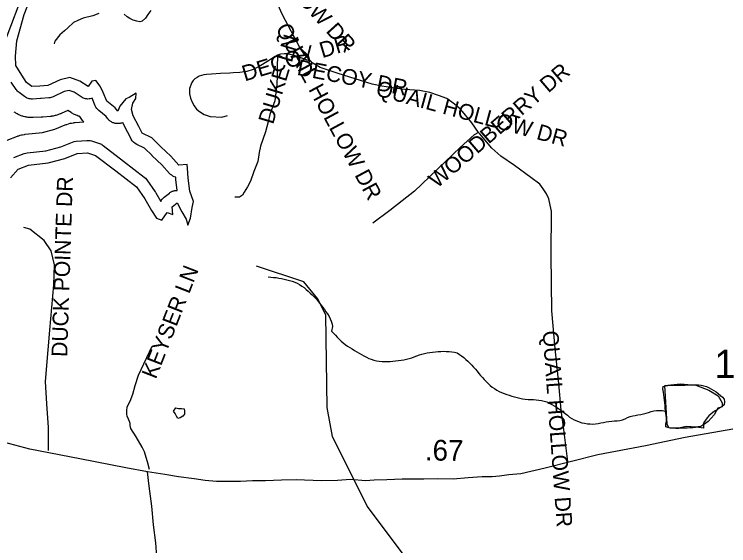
# Model space of a CAD drawing. Extents: x 1950930 to 2061844, y 904556 to 1017002.
# Drawn here: x 1973267 to 1977567, y 979767 to 982966 of the extents above; entities that cross this region are included whole.
import ezdxf

# ---------------------------------------------------------------- set-up
doc = ezdxf.new("R2010")
doc.units = 0
for name, color, linetype in [('Exist Hydrographic Buffer Line', 7, 'Continuous'), ('Exist Hydrographic Creek Single Shore', 7, 'Continuous'), ('Exist Hydrographic Lake Shore', 7, 'Continuous'), ('Exist Hydrographic Misc Water Feature', 7, 'Continuous'), ('Exist Road Non-System Type 51', 7, 'Continuous'), ('Exist Road Non-System Type 51 Label', 7, 'Continuous'), ('Exist Road Primary US Structure Standard Bridge CELL', 7, 'Continuous'), ('Exist Road Secondary Type 51 Attributed', 7, 'Continuous'), ('Exist Road Secondary Type 51 Number Label', 7, 'Continuous')]:
    doc.layers.add(name, color=color, linetype=linetype)

msp = doc.modelspace()

# ---------------------------------------------------------------- linework, layer by layer
at = {"layer": 'Exist Hydrographic Buffer Line'}
for points in [[(1973263.9, 982104), (1973327.1, 982128), (1973336.1, 982130.8), (1973345.4, 982132.4), (1973457.7, 982144.9), (1973547.7, 982168.4), (1973617.1, 982197), (1973628.6, 982200.7), (1973640.5, 982202.5), (1973703.7, 982206.8), (1973710.8, 982207), (1973717.8, 982206.5), (1973724.8, 982205.3), (1973731.6, 982203.5), (1973779.6, 982188.2), (1973785.7, 982186), (1973791.6, 982183.2), (1973797.2, 982179.9), (1973802.5, 982176.2), (1973924.6, 982082.4), (1973924.6, 982082.4), (1973924.7, 982082.3), (1974048.9, 981986.4), (1974057.4, 981978.7), (1974064.6, 981969.9), (1974114.7, 981897.9), (1974116.7, 981894.9), (1974118.6, 981891.8), (1974148.6, 981838.4), (1974151.9, 981845), (1974157.1, 981852.8), (1974163.3, 981859.8), (1974170.2, 981866.1), (1974200.8, 981890), (1974204.1, 981892.5), (1974207.5, 981894.8), (1974211.1, 981896.8), (1974214.7, 981898.7), (1974218.5, 981900.4), (1974222.3, 981901.9), (1974226.3, 981903.1), (1974230.2, 981904.2), (1974234.3, 981905), (1974238.4, 981905.6), (1974242.5, 981905.9), (1974246.6, 981906.1), (1974247.3, 981906.1), (1974240.1, 981971.1), (1974240, 981972.5), (1974239.9, 981974), (1974239, 981985.3), (1974238.4, 981985.5), (1974230.1, 981988.2), (1974222.2, 981992), (1974214.7, 981996.6), (1974207.9, 982002.1), (1974201.7, 982008.3), (1974156.2, 982060), (1974098, 982114.1), (1974097.5, 982114.5), (1974097.1, 982115), (1974050.8, 982159.4), (1974004.4, 982182.7), (1973994.4, 982188.7), (1973985.4, 982196.2), (1973977.8, 982205), (1973971.5, 982214.8), (1973949.8, 982256.3), (1973949.6, 982256.5), (1973949.5, 982256.7), (1973919.9, 982314.1), (1973918.1, 982313.3), (1973913.5, 982311.6), (1973908.9, 982310.2), (1973904.1, 982309.1), (1973899.3, 982308.4), (1973894.5, 982307.9), (1973889.6, 982307.8), (1973884.8, 982307.9), (1973879.9, 982308.4), (1973875.1, 982309.2), (1973870.4, 982310.3), (1973865.7, 982311.7), (1973861.2, 982313.4), (1973856.7, 982315.4), (1973852.4, 982317.7), (1973848.3, 982320.3), (1973844.3, 982323.1), (1973840.6, 982326.1), (1973837, 982329.5), (1973833.6, 982333), (1973830.5, 982336.7), (1973820.4, 982349.8), (1973776.6, 982386), (1973770, 982392.2), (1973764.1, 982399.2), (1973759.1, 982406.8), (1973755.1, 982415), (1973736.2, 982460.4), (1973731.4, 982458.8), (1973724.5, 982457.2), (1973717.5, 982456.3), (1973710.4, 982456), (1973703.3, 982456.4), (1973696.2, 982457.5), (1973689.4, 982459.2), (1973682.7, 982461.6), (1973676.2, 982464.6), (1973670.1, 982468.2), (1973627, 982496.3), (1973596.8, 982507.5), (1973567.7, 982501.1), (1973501.2, 982469.7), (1973495.1, 982467.2), (1973488.9, 982465.2), (1973482.5, 982463.8), (1973476, 982462.9), (1973428.1, 982458.5), (1973426.4, 982458.4), (1973424.7, 982458.3), (1973376.7, 982456.1), (1973370.4, 982456.1), (1973364, 982456.6), (1973357.8, 982457.7), (1973351.6, 982459.2), (1973345.6, 982461.3), (1973339.8, 982463.9), (1973334.2, 982467), (1973329, 982470.6), (1973296.3, 982494.5), (1973291, 982498.8), (1973286.1, 982503.5), (1973281.7, 982508.6), (1973277.7, 982514.2), (1973249.4, 982557.8)], [(1973224.2, 982208.7), (1973287.4, 982232.7), (1973290.7, 982233.9), (1973294, 982235), (1973303, 982237.8), (1973309.9, 982239.6), (1973316.8, 982241.1), (1973326.1, 982242.7), (1973329.5, 982243.3), (1973333, 982243.7), (1973437.3, 982255.3), (1973512.1, 982274.8), (1973574.5, 982300.5), (1973578.7, 982302.2), (1973582.9, 982303.6), (1973594.4, 982307.3), (1973603.1, 982309.7), (1973611.9, 982311.4), (1973623.9, 982313.2), (1973628.3, 982313.8), (1973632.8, 982314.2), (1973686.2, 982317.9), (1973684.1, 982320.2), (1973678.3, 982327.2), (1973674.1, 982332.5), (1973670.2, 982338.1), (1973665.3, 982345.7), (1973662.3, 982350.6), (1973662, 982350.6), (1973656.9, 982352), (1973651.9, 982353.7), (1973645.2, 982356.1), (1973640.2, 982358), (1973635.4, 982360.1), (1973628.9, 982363.1), (1973624.2, 982365.5), (1973619.5, 982368), (1973613.4, 982371.6), (1973611.1, 982373), (1973608.9, 982374.4), (1973589.1, 982387.3), (1973548.9, 982368.4), (1973546.6, 982367.4), (1973544.4, 982366.4), (1973538.4, 982363.9), (1973533.8, 982362.1), (1973529.2, 982360.5), (1973522.9, 982358.5), (1973518.3, 982357.1), (1973513.5, 982355.9), (1973507.1, 982354.5), (1973502.3, 982353.5), (1973497.5, 982352.8), (1973491, 982351.9), (1973488.6, 982351.6), (1973486.1, 982351.3), (1973438.2, 982347), (1973437.6, 982346.9), (1973436.9, 982346.9), (1973435.3, 982346.7), (1973434, 982346.6), (1973432.7, 982346.6), (1973431, 982346.5), (1973430.4, 982346.4), (1973429.8, 982346.4), (1973381.8, 982344.2), (1973379.4, 982344.1), (1973377.1, 982344.1), (1973370.7, 982344.1), (1973366, 982344.2), (1973361.2, 982344.5), (1973354.9, 982345), (1973350.2, 982345.5), (1973345.5, 982346.2), (1973339.2, 982347.2), (1973334.5, 982348.1), (1973329.9, 982349.2), (1973323.7, 982350.8), (1973319.2, 982352), (1973314.7, 982353.5), (1973308.7, 982355.6), (1973304.2, 982357.3), (1973299.8, 982359.1), (1973294, 982361.7), (1973289.7, 982363.8), (1973285.5, 982366), (1973280, 982369), (1973275.9, 982371.4), (1973271.9, 982374), (1973266.6, 982377.5)]]:
    msp.add_lwpolyline(points, dxfattribs=at)
at = {"layer": 'Exist Hydrographic Creek Single Shore'}
msp.add_lwpolyline([(1976091.2, 978546.9), (1975999.3, 978988.6), (1975974.3, 979005.6), (1975966.3, 979114), (1975816.2, 979438.8), (1975392.1, 980005.6), (1975183.2, 980423.4), (1975150.2, 980598), (1975142.2, 981156.2), (1975092.1, 981255.7), (1975009.1, 981355.8), (1974725.4, 981449.6)], dxfattribs=at)
at = {"layer": 'Exist Hydrographic Lake Shore'}
for points in [[(1973281.8, 982805.8), (1973327.6, 982965), (1973451.8, 983285.5)], [(1973293.8, 983026), (1973194.7, 982760)], [(1973244.8, 981981.5), (1973290.5, 982033.9), (1973353.7, 982057.9), (1973471.4, 982070.9), (1973571.6, 982097.1), (1973645.7, 982127.6), (1973708.9, 982132), (1973756.8, 982116.7), (1973878.9, 982023), (1974003.1, 981927), (1974053.2, 981855.1), (1974092.4, 981785.3), (1974122.9, 981739.5), (1974155.6, 981726.4), (1974188.3, 981772.2), (1974221, 981761.3), (1974216.6, 981807.1), (1974247.1, 981831.1), (1974275.4, 981776.6), (1974301.6, 981733), (1974312.5, 981695.9), (1974327.7, 981739.5), (1974338.6, 981802.7), (1974345.2, 981839.8), (1974323.4, 981900.9), (1974314.7, 981979.4), (1974310.3, 982040.4), (1974308.1, 982062.2), (1974258, 982057.9), (1974210.1, 982112.4), (1974149.1, 982169.1), (1974094.6, 982221.4), (1974037.9, 982249.7), (1974016.1, 982291.2), (1973983.5, 982354.4), (1973972.6, 982393.7), (1973981.3, 982430.7), (1973998.7, 982459.1), (1974000.9, 982491.8), (1973959.5, 982465.6), (1973937.7, 982456.9), (1973902.8, 982413.3), (1973889.8, 982382.8), (1973874.5, 982402.4), (1973824.4, 982443.8), (1973802.6, 982496.1), (1973785.2, 982533.2), (1973759, 982568.1), (1973735, 982563.7), (1973711.1, 982531), (1973661, 982563.7), (1973602.1, 982585.5), (1973543.3, 982572.5), (1973469.2, 982537.6), (1973421.3, 982533.2), (1973373.3, 982531), (1973340.6, 982555), (1973312.3, 982598.6), (1973277.4, 982657.5), (1973275.3, 982714.2), (1973281.8, 982805.8)]]:
    msp.add_lwpolyline(points, dxfattribs=at)
at = {"layer": 'Exist Hydrographic Misc Water Feature'}
for points in [[(1974794.5, 981385), (1974810.9, 981383.1), (1974827.1, 981381.8), (1974843.5, 981380.7), (1974859.7, 981377.9), (1974875.9, 981375.1), (1974891.9, 981371.5), (1974907.9, 981367.9), (1974923.9, 981363.5), (1974939.7, 981359.1), (1974955.2, 981353), (1974970, 981346.9), (1974984.4, 981339.2), (1974998.5, 981330), (1975011.6, 981320.6), (1975024.3, 981309.7), (1975036.7, 981299.6), (1975048.7, 981287.8), (1975060.6, 981276.9), (1975072.1, 981265.3), (1975083.4, 981252.7), (1975094.3, 981241), (1975104.5, 981227.6), (1975114.4, 981215.1), (1975124, 981201.8), (1975133.6, 981188.5), (1975143.5, 981175.1), (1975153.3, 981161.8), (1975161.9, 981147.7), (1975168.9, 981132.7), (1975174.9, 981117.8), (1975179.8, 981101.3), (1975182.9, 981085.6), (1975177.3, 981058)], [(1975177.3, 981058), (1975188.6, 981046.2), (1975199.9, 981033.7), (1975210.7, 981021.9), (1975222.2, 981009.4), (1975233.9, 980998.5), (1975246.2, 980987.5), (1975259.1, 980977.4), (1975272.7, 980968.1), (1975286.4, 980959.6), (1975300.8, 980951.1), (1975314.9, 980942.6), (1975329.3, 980935), (1975343.4, 980926.5), (1975357.8, 980918), (1975372.1, 980909.5), (1975386.5, 980901.8), (1975401, 980894.1), (1975416, 980888.9), (1975431.8, 980883.6), (1975448, 980880), (1975464.4, 980877.2), (1975480.8, 980876.1), (1975497, 980875.7), (1975513.4, 980876.2), (1975530, 980876.7), (1975546.4, 980878), (1975562.8, 980880.1), (1975579, 980881.3), (1975595.6, 980884.3), (1975611.6, 980886.4), (1975627.8, 980889.4), (1975643.4, 980893.2), (1975659.2, 980898.6), (1975674.8, 980904.1), (1975689.9, 980910.2), (1975705.5, 980915.6), (1975721.1, 980920.3), (1975737.1, 980924.9), (1975753.1, 980927.7), (1975769.5, 980930.8), (1975785.5, 980932.9), (1975802.1, 980934.2), (1975818.3, 980935.4), (1975834.7, 980936.8), (1975851.3, 980937.3), (1975867.7, 980936.9), (1975883.9, 980935.7), (1975900.5, 980934.6), (1975917.1, 980931.7), (1975932.9, 980927.3), (1975946.9, 980918.8), (1975960, 980909.6), (1975972.5, 980899.4), (1975985.2, 980888.6), (1975996.9, 980876.9), (1976008.8, 980865.1), (1976020.5, 980853.3), (1976032, 980841.6), (1976042.8, 980829.9), (1976053.5, 980817.4), (1976064, 980804), (1976074.4, 980791.5), (1976084.9, 980779), (1976095.5, 980766.5), (1976106.8, 980754.7), (1976118.7, 980743), (1976131.2, 980732.1), (1976144.1, 980722), (1976157.5, 980712.6), (1976171.4, 980703.3), (1976185.8, 980695.6), (1976200.7, 980689.6), (1976215.9, 980682.7), (1976231.3, 980677.6), (1976246.9, 980672.3), (1976262.9, 980667), (1976278.7, 980663.4), (1976294.6, 980659), (1976310.6, 980655.3), (1976326.6, 980651.7), (1976343, 980649.8), (1976359.4, 980647.7), (1976375.8, 980647.4), (1976392.5, 980646.3), (1976408.9, 980645.1), (1976425.3, 980643.1), (1976441.3, 980641.2), (1976457.3, 980637.5), (1976472.6, 980632.3), (1976487.6, 980625.4), (1976502.2, 980617.7), (1976516.3, 980609.2), (1976530.7, 980600.7), (1976544.4, 980591.5), (1976557.7, 980582.1), (1976570.9, 980572.1), (1976584, 980561.9), (1976596.9, 980551.8), (1976610, 980541.6)], [(1977187.2, 980577.3), (1977185.6, 980593.7), (1977184.2, 980610.1), (1977182.3, 980626.6), (1977180.5, 980642.2), (1977179, 980658.7), (1977177.6, 980675.1), (1977175.8, 980691.6), (1977171, 980711.3), (1977173.3, 980725.3), (1977186.6, 980729.2), (1977201.6, 980731.2), (1977217.6, 980732.5), (1977234.6, 980733), (1977252, 980733.5), (1977269.7, 980733.2), (1977287.1, 980733.6), (1977303.9, 980734.1), (1977320.3, 980734.6), (1977336.7, 980735), (1977353.1, 980735.5), (1977369.5, 980735.2), (1977385.9, 980734.8), (1977402.5, 980732.8), (1977418.7, 980730.1), (1977434.1, 980724.8), (1977449.1, 980717.9), (1977463.6, 980710.2), (1977477.6, 980701.8), (1977491.1, 980692.4), (1977504.9, 980682.3), (1977517.8, 980672.1), (1977529.9, 980661.3), (1977539.5, 980648.8), (1977542.2, 980632.3), (1977540.5, 980615.1), (1977528.6, 980604.7), (1977514.5, 980596), (1977500.1, 980587.3), (1977486.6, 980578.4), (1977472.9, 980568.9), (1977459.8, 980559.4), (1977447.9, 980548.1), (1977437.2, 980536), (1977428, 980522.3), (1977418.7, 980508.5), (1977412.2, 980492.2), (1977399.3, 980485.1), (1977383.5, 980482.2), (1977367.3, 980479.2), (1977350.9, 980477.1), (1977334.3, 980475.8), (1977317.6, 980474.5), (1977301, 980474.1), (1977284.2, 980473.6), (1977266.6, 980473.1), (1977248.8, 980472.6), (1977231.3, 980473.9), (1977214.9, 980475), (1977200.2, 980477.8), (1977188.3, 980482.9), (1977189.5, 980498.5), (1977193.8, 980517.3), (1977192.8, 980533.7), (1977190.5, 980550.1), (1977187.2, 980577.3)], [(1974239.8, 980597.3), (1974255.6, 980592.9), (1974273, 980592.5), (1974289.2, 980590.5), (1974292.1, 980576.5), (1974290.9, 980559.4), (1974281, 980547.2), (1974265.7, 980536.9), (1974251.7, 980533.1), (1974243.3, 980546.3), (1974235.5, 980563), (1974225.1, 980576.3), (1974239.8, 980597.3)], [(1976610, 980541.6), (1976623.3, 980532.3), (1976637.7, 980524.6), (1976652.5, 980517.7), (1976667.8, 980512.5), (1976684, 980507.3), (1976700.2, 980503.7), (1976716.6, 980500.9), (1976732.8, 980499.7), (1976749, 980499.4), (1976765.2, 980500.7), (1976781.4, 980502.9), (1976797.6, 980505.7), (1976814.2, 980508.7), (1976830.4, 980512.5), (1976846.6, 980514.6), (1976863, 980516.7), (1976879.7, 980518.1), (1976895.9, 980519.4), (1976912.1, 980521.4), (1976927.8, 980525.2), (1976943.4, 980530.7), (1976958.4, 980537.7), (1976973.8, 980544), (1976989.4, 980548.6), (1977005.2, 980551.6), (1977021.3, 980554.4), (1977037.8, 980557.4), (1977053.7, 980561.2), (1977069.7, 980565), (1977085.5, 980569.5), (1977101.5, 980574.1), (1977117.3, 980577.9), (1977133.3, 980580.1), (1977149.9, 980580.6), (1977166.1, 980580.2), (1977187.2, 980577.3)]]:
    msp.add_lwpolyline(points, dxfattribs=at)
msp.add_lwpolyline([(1977183.8, 980730.7), (1977274.9, 980740.8), (1977369.5, 980734.1), (1977447.1, 980703.7), (1977504.5, 980669.9), (1977528.1, 980626), (1977528.1, 980602.3), (1977501.1, 980595.6), (1977480.8, 980555.1), (1977443.7, 980514.5), (1977416.7, 980494.3), (1977416.7, 980474), (1977372.8, 980480.7), (1977312.1, 980484.1), (1977274.9, 980477.4), (1977234.4, 980474), (1977207.4, 980477.4), (1977197.3, 980497.6)], close=True, dxfattribs=at)
at = {"layer": 'Exist Road Non-System Type 51'}
for points in [[(1975053.9, 982681.5), (1975018, 982717.3), (1974988.1, 982763), (1974881, 982963), (1974807, 983128.4), (1974789.8, 983171.6)], [(1974089, 982989.7), (1974071.4, 982964.1), (1974057, 982943.2), (1974037.8, 982923.9), (1974023.2, 982920.8), (1974005.6, 982923.9), (1973983.2, 982930.4), (1973962.4, 982940), (1973946.2, 982951.2), (1973928.6, 982967.2)], [(1973776.2, 982970.4), (1973741, 982957.6), (1973681.6, 982943.2), (1973649.6, 982928.8), (1973623.9, 982917.6), (1973588.6, 982883.9), (1973569.4, 982866.2), (1973542.1, 982842.2), (1973511.6, 982803.7), (1973506.4, 982789.2)], [(1975053.9, 982681.5), (1974958.1, 982715.5), (1974914.1, 982727.1), (1974893.9, 982728.7), (1974870.5, 982726.3), (1974852.2, 982720.2)], [(1974852.2, 982720.2), (1974851.8, 982720.1), (1974833.1, 982710), (1974798.1, 982685.9), (1974740.5, 982652.4), (1974705.5, 982634.5), (1974667.4, 982622.1), (1974625.4, 982616.6), (1974584.9, 982612.8), (1974565.5, 982611.2), (1974509.5, 982609.6), (1974455, 982605.8), (1974424.6, 982604.2), (1974407.5, 982601.8), (1974393.5, 982597.2), (1974379.5, 982593.3), (1974367.9, 982586.2), (1974354.6, 982576.9), (1974344.5, 982567.6), (1974336.8, 982555.9), (1974321.9, 982519.4), (1974321.1, 982486.7), (1974328.9, 982461), (1974338.2, 982436.9), (1974350.8, 982414.3), (1974363.9, 982395.6), (1974381.9, 982380.9), (1974409.9, 982363.8), (1974446.4, 982350.5), (1974515.6, 982346.6), (1974549.9, 982357.5)], [(1974852.2, 982720.2), (1974848.8, 982645.4), (1974848.8, 982597.2), (1974847.1, 982542.7), (1974842.5, 982496), (1974836.2, 982444.7), (1974805.1, 982362.2), (1974795.8, 982318.6), (1974778.6, 982257.9), (1974749.1, 982172.3), (1974741.4, 982135), (1974733.5, 982080.5), (1974708.6, 982019.8), (1974690, 981960.7), (1974671.2, 981926.4), (1974651, 981895.3), (1974641.8, 981876.6), (1974623, 981864.2), (1974595, 981864.2)], [(1976062.1, 982255.2), (1976021.2, 982312.6), (1975955.1, 982392.9), (1975917.2, 982424.4), (1975871.6, 982459.1), (1975821.2, 982476.4), (1975767.6, 982495.2), (1975706.2, 982507.9), (1975618, 982512.6), (1975558.2, 982520.4), (1975479.5, 982533.1), (1975421.1, 982545.7), (1975216.5, 982608.7), (1975109.4, 982644.9), (1975060.5, 982674.8), (1975053.9, 982681.5)], [(1976062.1, 982255.2), (1976036, 982240.7), (1975950.5, 982164.5), (1975676.4, 981901.1), (1975528.5, 981784.8), (1975424.9, 981709.1)], [(1976599.2, 980273.8), (1976575.6, 980466.8), (1976559.9, 980583.4), (1976545.6, 980742.4), (1976522, 980955), (1976503.1, 981181.8), (1976500, 981347.2), (1976498.4, 981517.2), (1976500, 981780.2), (1976493.6, 981816.5), (1976484.2, 981855.9), (1976470, 981884.2), (1976451.1, 981915.7), (1976430.6, 981942.5), (1976377.1, 981983.4), (1976277.9, 982055.9), (1976196, 982112.6), (1976140.9, 982159.8), (1976068.5, 982246.4), (1976062.1, 982255.2)], [(1973473, 980340.8), (1973472.9, 980478.9), (1973462.6, 980620.8), (1973455.1, 980755.2), (1973472, 980945.6), (1973480.4, 981064.1), (1973505.5, 981336.6), (1973508.4, 981457.9), (1973489.6, 981542.8), (1973447.6, 981603.5), (1973360.9, 981671.6), (1973324.5, 981681.9)], [(1974080.2, 980225.9), (1974069.1, 980270.8), (1974060.2, 980296.9), (1974052, 980331.2), (1974036.4, 980359.5), (1974000.5, 980422.9), (1973969.1, 980472.9), (1973964.8, 980490.9), (1973964.8, 980496.1), (1973964, 980502.1), (1973961, 980515.5), (1973955, 980528.2), (1973946.8, 980546.8), (1973944.5, 980559.5), (1973944.5, 980578.9), (1973947.5, 980603.5), (1973965.5, 980636.4), (1973980.4, 980678.9), (1973995.2, 980731.9), (1974014.6, 980793.8), (1974096.9, 980969.1)]]:
    msp.add_lwpolyline(points, dxfattribs=at)
at = {"layer": 'Exist Road Secondary Type 51 Attributed'}
for points in [[(1974069.9, 980212), (1973939.6, 980235.9), (1973662.7, 980289.8), (1973360.2, 980348.3), (1973147.4, 980404.4), (1972982.9, 980434.8), (1972741.9, 980483)], [(1977592.8, 980467.6), (1977304.7, 980418.3), (1977066.6, 980369), (1976780.3, 980313.7), (1976462.9, 980232.7), (1976315.9, 980200.5), (1976244.4, 980192.6), (1976187, 980185.7), (1976143, 980181.1), (1976083.9, 980181.1), (1975998.6, 980175.2), (1975909.1, 980167.6), (1975813.2, 980168.9), (1975731.9, 980167.6), (1975666.6, 980166.6), (1975602.9, 980166.6), (1975509.7, 980164), (1975433.3, 980161.1), (1975382.1, 980158.4), (1975291.5, 980165), (1975212.8, 980159.7), (1975115.6, 980157.1), (1974964.7, 980163.7), (1974875.5, 980162.4), (1974780.3, 980157.8), (1974700.2, 980156.5), (1974628, 980152.5), (1974551.9, 980153.8), (1974483.7, 980152.5), (1974415.4, 980160.4), (1974349.1, 980169.6), (1974256.6, 980181.4), (1974172.6, 980195.9), (1974069.9, 980212)], [(1974130.2, 979643.2), (1974118.5, 979785.1), (1974104.9, 979893.2), (1974095.2, 980005.2), (1974079.5, 980125.2), (1974069.9, 980212)]]:
    msp.add_lwpolyline(points, dxfattribs=at)

# ---------------------------------------------------------------- texts
at = {"layer": 'Exist Road Non-System Type 51 Label'}
for s, rotation, p in [('  QUAIL HOLLOW DR', 312.226, (1974417.4, 983657.1)), ('  QUAIL HOLLOW DR', 298.3076, (1974804.6, 982943.8)), ('  DECOY DR', 16.733, (1974586.8, 982541.2)), ('  DUKE LN', 73.2464, (1974804.6, 982231.6)), ('  DECOY DR', 349.1311, (1974895.3, 982615.2)), ('  WOODBERRY DR', 40.5827, (1975757.8, 981869.3)), ('  QUAIL HOLLOW DR', 344.7981, (1975369.5, 982497.2)), ('  DUCK POINTE DR', 88.1711, (1973583.5, 980831.8)), ('  KEYSER LN', 68.6821, (1974093.7, 980699.7)), ('  QUAIL HOLLOW DR', 274.1505, (1976441.9, 981128.6))]:
    msp.add_text(s, height=95, rotation=rotation, dxfattribs=at).set_placement(p)
at = {"layer": 'Exist Road Primary US Structure Standard Bridge CELL'}
msp.add_text('.67', height=125, rotation=359.2148, dxfattribs=at).set_placement((1975737.9, 980280.2))
at = {"layer": 'Exist Road Secondary Type 51 Number Label'}
msp.add_text('1300', height=170, dxfattribs=at).set_placement((1977481.2, 980776.1))

doc.saveas('drawing.dxf')
